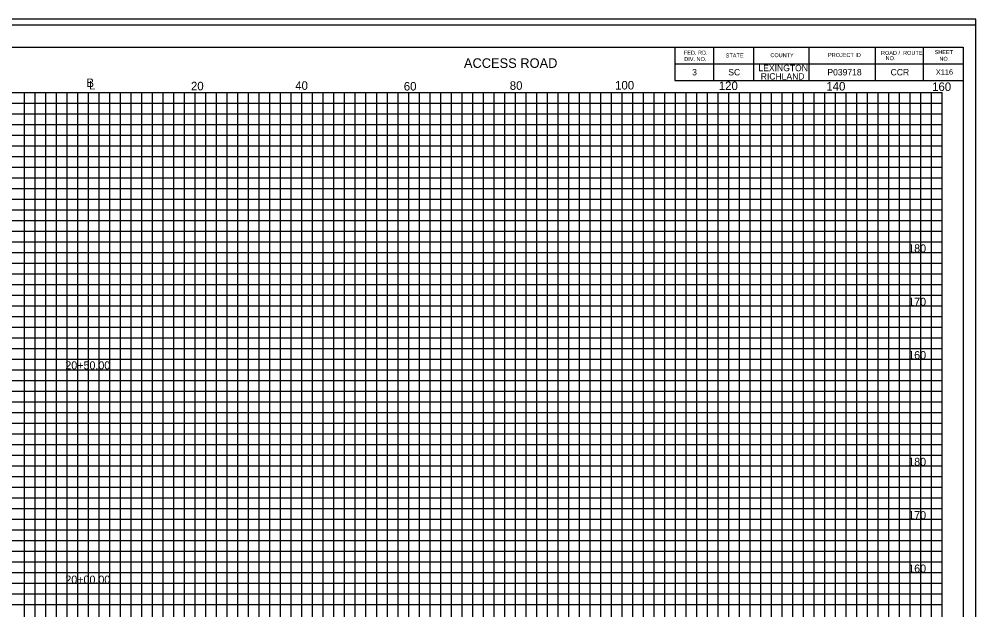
# Model space of a CAD drawing. Extents: x 967 to 1326, y 964 to 2864.
# Drawn here: x 1147 to 1326.3, y 1633 to 1743.7 of the extents above; entities that cross this region are included whole.
import ezdxf

# ---------------------------------------------------------------- set-up
doc = ezdxf.new("R2010")
doc.units = 0
for name, color, linetype in [('Default', 7, 'Continuous'), ('RD_EX_RW', 7, 'Continuous'), ('RD_PD_Final_TX', 7, 'Continuous'), ('RD_SHT_ShtClip', 7, 'Continuous'), ('RD_XS_TX_Elev_PR', 7, 'Continuous'), ('RD_XS_TX_Slope', 7, 'Continuous')]:
    doc.layers.add(name, color=color, linetype=linetype)

msp = doc.modelspace()

# ---------------------------------------------------------------- linework, layer by layer
at = {"layer": 'RD_EX_RW'}
for p, q in [((1000, 1730), (1320, 1730)), ((1150, 1560), (1150, 1730)), ((1160, 1560), (1160, 1730)), ((1170, 1560), (1170, 1730)), ((1180, 1560), (1180, 1730)), ((1190, 1560), (1190, 1730)), ((1200, 1560), (1200, 1730)), ((1210, 1560), (1210, 1730)), ((1220, 1560), (1220, 1730)), ((1230, 1560), (1230, 1730)), ((1240, 1560), (1240, 1730)), ((1250, 1560), (1250, 1730)), ((1260, 1560), (1260, 1730)), ((1270, 1560), (1270, 1730)), ((1280, 1560), (1280, 1730)), ((1290, 1560), (1290, 1730)), ((1300, 1560), (1300, 1730)), ((1310, 1560), (1310, 1730)), ((1320, 1560), (1320, 1730)), ((1000, 1720), (1320, 1720)), ((1000, 1710), (1320, 1710)), ((1000, 1700), (1320, 1700)), ((1000, 1690), (1320, 1690)), ((1000, 1680), (1320, 1680)), ((1000, 1670), (1320, 1670)), ((1000, 1660), (1320, 1660)), ((1000, 1650), (1320, 1650)), ((1000, 1640), (1320, 1640))]:
    msp.add_line(p, q, dxfattribs=at)
at = {"layer": 'RD_PD_Final_TX'}
for p, q in [((996.11, 1738.46), (1323.89, 1738.46)), ((1269.89, 1738.46), (1269.89, 1732.21)), ((1277.14, 1738.46), (1277.14, 1732.21)), ((1284.64, 1738.46), (1284.64, 1732.21)), ((1295, 1738.46), (1295, 1732.21)), ((1307.43, 1738.46), (1307.43, 1732.21)), ((1316.39, 1738.46), (1316.39, 1732.21)), ((1323.89, 1738.46), (1323.89, 1528.98)), ((1269.89, 1735.33), (1323.89, 1735.33)), ((1269.89, 1732.21), (1323.89, 1732.21))]:
    msp.add_line(p, q, dxfattribs=at)
at = {"layer": 'RD_SHT_ShtClip'}
for p, q in [((1148, 1560), (1148, 1730)), ((1152, 1560), (1152, 1730)), ((1154, 1560), (1154, 1730)), ((1156, 1560), (1156, 1730)), ((1158, 1560), (1158, 1730)), ((1162, 1560), (1162, 1730)), ((1164, 1560), (1164, 1730)), ((1166, 1560), (1166, 1730)), ((1168, 1560), (1168, 1730)), ((1172, 1560), (1172, 1730)), ((1174, 1560), (1174, 1730)), ((1176, 1560), (1176, 1730)), ((1178, 1560), (1178, 1730)), ((1182, 1560), (1182, 1730)), ((1184, 1560), (1184, 1730)), ((1186, 1560), (1186, 1730)), ((1188, 1560), (1188, 1730)), ((1192, 1560), (1192, 1730)), ((1194, 1560), (1194, 1730)), ((1196, 1560), (1196, 1730)), ((1198, 1560), (1198, 1730)), ((1202, 1560), (1202, 1730)), ((1204, 1560), (1204, 1730)), ((1206, 1560), (1206, 1730)), ((1208, 1560), (1208, 1730)), ((1212, 1560), (1212, 1730)), ((1214, 1560), (1214, 1730)), ((1216, 1560), (1216, 1730)), ((1218, 1560), (1218, 1730)), ((1222, 1560), (1222, 1730)), ((1224, 1560), (1224, 1730)), ((1226, 1560), (1226, 1730)), ((1228, 1560), (1228, 1730)), ((1232, 1560), (1232, 1730)), ((1234, 1560), (1234, 1730)), ((1236, 1560), (1236, 1730)), ((1238, 1560), (1238, 1730)), ((1242, 1560), (1242, 1730)), ((1244, 1560), (1244, 1730)), ((1246, 1560), (1246, 1730)), ((1248, 1560), (1248, 1730)), ((1252, 1560), (1252, 1730)), ((1254, 1560), (1254, 1730)), ((1256, 1560), (1256, 1730)), ((1258, 1560), (1258, 1730)), ((1262, 1560), (1262, 1730)), ((1264, 1560), (1264, 1730)), ((1266, 1560), (1266, 1730)), ((1268, 1560), (1268, 1730)), ((1272, 1560), (1272, 1730)), ((1274, 1560), (1274, 1730)), ((1276, 1560), (1276, 1730)), ((1278, 1560), (1278, 1730)), ((1282, 1560), (1282, 1730)), ((1284, 1560), (1284, 1730)), ((1286, 1560), (1286, 1730)), ((1288, 1560), (1288, 1730)), ((1292, 1560), (1292, 1730)), ((1294, 1560), (1294, 1730)), ((1296, 1560), (1296, 1730)), ((1298, 1560), (1298, 1730)), ((1302, 1560), (1302, 1730)), ((1304, 1560), (1304, 1730)), ((1306, 1560), (1306, 1730)), ((1308, 1560), (1308, 1730)), ((1312, 1560), (1312, 1730)), ((1314, 1560), (1314, 1730)), ((1316, 1560), (1316, 1730)), ((1318, 1560), (1318, 1730)), ((1000, 1728), (1320, 1728)), ((1000, 1726), (1320, 1726)), ((1000, 1724), (1320, 1724)), ((1000, 1722), (1320, 1722)), ((1000, 1718), (1320, 1718)), ((1000, 1716), (1320, 1716)), ((1000, 1714), (1320, 1714)), ((1000, 1712), (1320, 1712)), ((1000, 1708), (1320, 1708)), ((1000, 1706), (1320, 1706)), ((1000, 1704), (1320, 1704)), ((1000, 1702), (1320, 1702)), ((1000, 1698), (1320, 1698)), ((1000, 1696), (1320, 1696)), ((1000, 1694), (1320, 1694)), ((1000, 1692), (1320, 1692)), ((1000, 1688), (1320, 1688)), ((1000, 1686), (1320, 1686)), ((1000, 1684), (1320, 1684)), ((1000, 1682), (1320, 1682)), ((1000, 1678), (1320, 1678)), ((1000, 1676), (1320, 1676)), ((1000, 1674), (1320, 1674)), ((1000, 1672), (1320, 1672)), ((1000, 1668), (1320, 1668)), ((1000, 1666), (1320, 1666)), ((1000, 1664), (1320, 1664)), ((1000, 1662), (1320, 1662)), ((1000, 1658), (1320, 1658)), ((1000, 1656), (1320, 1656)), ((1000, 1654), (1320, 1654)), ((1000, 1652), (1320, 1652)), ((1000, 1648), (1320, 1648)), ((1000, 1646), (1320, 1646)), ((1000, 1644), (1320, 1644)), ((1000, 1642), (1320, 1642)), ((1000, 1638), (1320, 1638)), ((1000, 1636), (1320, 1636)), ((1000, 1634), (1320, 1634))]:
    msp.add_line(p, q, dxfattribs=at)
at = {"layer": 'RD_XS_TX_Elev_PR'}
for points in [[(967.41, 1523.72), (1326.28, 1523.72), (1326.28, 1743.72), (967.41, 1743.72)], [(988.52, 1524.84), (1326.28, 1524.84), (1326.28, 1742.6), (988.52, 1742.6)]]:
    msp.add_lwpolyline(points, close=True, dxfattribs=at)

# ---------------------------------------------------------------- texts
at = {"layer": 'Default'}
for s, height, p in [('X116', 1, (1318.79, 1733.3)), ('180', 1.5, (1313.61, 1700)), ('170', 1.5, (1313.61, 1690)), ('160', 1.5, (1313.61, 1680)), ('20+50.00', 1.5, (1155.66, 1678.08)), ('180', 1.5, (1313.61, 1660)), ('170', 1.5, (1313.61, 1650)), ('160', 1.5, (1313.61, 1640)), ('20+00.00', 1.5, (1155.66, 1637.92))]:
    msp.add_text(s, height=height, dxfattribs=at).set_placement(p)
at = {"layer": 'RD_XS_TX_Slope'}
for s, height, p in [('FED. RD.', 0.75, (1271.58, 1737.05)), ('STATE', 0.75, (1279.41, 1736.53)), ('COUNTY', 0.75, (1287.78, 1736.59)), ('PROJECT ID', 0.75, (1298.58, 1736.63)), ('ROAD /  ROUTE', 0.75, (1308.51, 1737.01)), ('SHEET', 0.75, (1318.56, 1737.16)), ('DIV. NO.', 0.75, (1271.64, 1735.86)), ('   NO.', 0.75, (1308.51, 1736.03)), ('NO.', 0.75, (1319.45, 1735.91)), ('3', 1.2, (1273.12, 1733.17)), ('SC', 1.2, (1279.89, 1733.17)), ('LEXINGTON', 1.2, (1285.54, 1733.96)), ('P039718', 1.2, (1298.46, 1733.17)), ('CCR', 1.2, (1310.31, 1733.17)), ('B', 1.6, (1159.61, 1730.99)), ('L', 1.6, (1160.12, 1730.54)), ('20', 1.6, (1179.2, 1730.38)), ('40', 1.6, (1198.74, 1730.47)), ('60', 1.6, (1219.08, 1730.33)), ('80', 1.6, (1238.94, 1730.47)), ('100', 1.6, (1258.67, 1730.53)), ('120', 1.6, (1278.11, 1730.43)), ('RICHLAND', 1.2, (1285.97, 1732.39)), ('140', 1.6, (1298.26, 1730.34)), ('160', 1.6, (1318.08, 1730.25))]:
    msp.add_text(s, height=height, dxfattribs=at).set_placement(p)
msp.add_text('ACCESS ROAD', height=1.8, rotation=0, dxfattribs=at).set_placement((1230.35, 1734.58))

doc.saveas('drawing.dxf')
